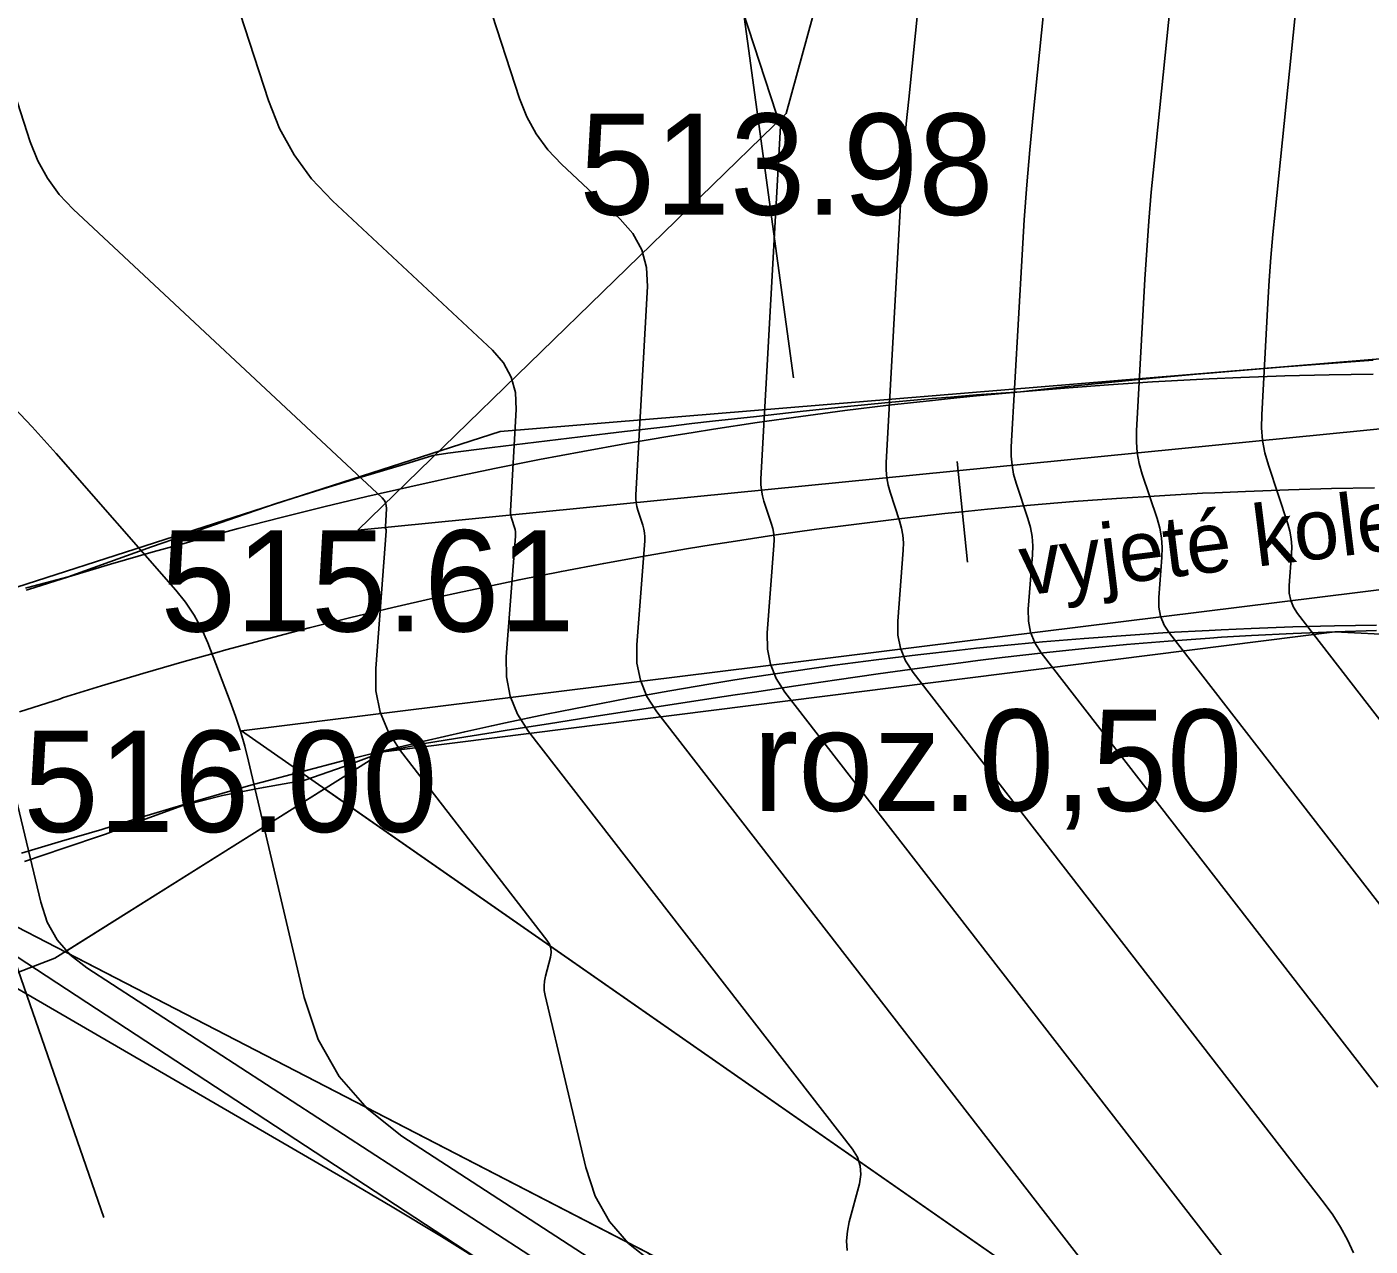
# Model space of a CAD drawing. Extents: x -636600 to -628587, y -1090963 to -1085869.
# Drawn here: x -629806.23 to -629779.71, y -1089364.64 to -1089340.55 of the extents above; entities that cross this region are included whole.
import ezdxf

# ---------------------------------------------------------------- set-up
doc = ezdxf.new("R2010")
doc.units = 0
for name, color, linetype in [('01_PARCELY_NÁVRH_PC', 7, 'Continuous'), ('15', 7, 'Continuous'), ('40', 7, 'Continuous'), ('42', 7, 'Continuous'), ('Ex_Major Contours', 7, 'Continuous'), ('Ex_Minor Contours', 7, 'Continuous'), ('HEKTOMETRY20', 7, 'Continuous'), ('HL_BODY', 7, 'Continuous'), ('koty_vše', 7, 'Continuous'), ('popis', 7, 'Continuous'), ('situace_osa', 7, 'Continuous'), ('situace_těleso', 7, 'Continuous'), ('situace_vozovka', 7, 'Continuous'), ('VRCHOLY', 7, 'Continuous')]:
    doc.layers.add(name, color=color, linetype=linetype)

msp = doc.modelspace()

# ---------------------------------------------------------------- linework, layer by layer
at = {"layer": '01_PARCELY_NÁVRH_PC'}
for points in [[(-629219.959, -1089257.882), (-629393.196, -1089239.089), (-629404.839, -1089238.493), (-629532.17, -1089240.004), (-629618.76, -1089242.624), (-629630.23, -1089244.942), (-629692.43, -1089269.155), (-629702.875, -1089275.327), (-629709.565, -1089280.467), (-629719.025, -1089292.937), (-629735.643, -1089330.226), (-629741.775, -1089338.977), (-629748.125, -1089344.957), (-629754.15, -1089347.416), (-629771.792, -1089346.477), (-629796.883, -1089348.544), (-629815.639, -1089354.579), (-629845.208, -1089367.173), (-629847.268, -1089367.823)], [(-629847.268, -1089372.983), (-629830.392, -1089366.399), (-629824.118, -1089366.024), (-629805.68, -1089358.953), (-629799.186, -1089354.872), (-629780.405, -1089352.502), (-629755.552, -1089353.843), (-629747.351, -1089351.407), (-629741.752, -1089348.155), (-629736.526, -1089343.034), (-629730.899, -1089333.825), (-629715.805, -1089299.081), (-629708.653, -1089288.229), (-629702.217, -1089281.938), (-629693.513, -1089275.998), (-629681.407, -1089270.267), (-629631.418, -1089251.636), (-629622.773, -1089249.5), (-629606.228, -1089247.859), (-629544.069, -1089245.473), (-629416.574, -1089243.645)], [(-629763.933, -1089393.327), (-629771.897, -1089379.872), (-629776.485, -1089374.26), (-629782.555, -1089368.007), (-629800.351, -1089355.604), (-629805.478, -1089358.826), (-629793.979, -1089364.765), (-629785.017, -1089371.158), (-629778.458, -1089377.716), (-629771.333, -1089387.696)]]:
    msp.add_lwpolyline(points, dxfattribs=at)
at = {"layer": '40'}
for p, q in [((-629772.595, -1089347.807), (-629799.695, -1089350.497)), ((-629772.025, -1089350.747), (-629801.995, -1089354.457)), ((-629801.995, -1089354.457), (-629782.555, -1089368.007)), ((-629783.305, -1089370.277), (-629810.645, -1089356.157))]:
    msp.add_line(p, q, dxfattribs=at)
at = {"layer": '42'}
for p, q in [((-629788.465, -1089332.157), (-629791.235, -1089342.267)), ((-629791.235, -1089342.267), (-629799.695, -1089350.497)), ((-629790.455, -1089369.387), (-629810.645, -1089356.157))]:
    msp.add_line(p, q, dxfattribs=at)
at = {"layer": 'Ex_Major Contours'}
for points in [[(-629778.495, -1089359.21), (-629783.668, -1089352.531), (-629783.772, -1089352.37), (-629783.842, -1089352.198), (-629783.878, -1089352.016), (-629783.88, -1089351.824), (-629783.819, -1089351.035), (-629783.814, -1089350.839), (-629783.828, -1089350.646), (-629783.861, -1089350.455), (-629783.914, -1089350.266), (-629784.205, -1089349.39), (-629784.264, -1089349.181), (-629784.303, -1089348.968), (-629784.321, -1089348.753), (-629784.319, -1089348.535), (-629784.152, -1089345.537), (-629784.117, -1089344.965), (-629784.075, -1089344.393), (-629784.027, -1089343.821), (-629783.972, -1089343.25), (-629782.862, -1089332.385)], [(-629802.213, -1089339.695), (-629801.461, -1089342.006), (-629801.241, -1089342.563), (-629800.956, -1089343.079), (-629800.608, -1089343.555), (-629800.197, -1089343.99), (-629797.038, -1089346.942), (-629796.818, -1089347.193), (-629796.666, -1089347.472), (-629796.583, -1089347.779), (-629796.568, -1089348.113), (-629796.679, -1089350.112), (-629796.68, -1089350.155), (-629796.676, -1089350.197), (-629796.669, -1089350.239), (-629796.657, -1089350.28), (-629796.603, -1089350.444), (-629796.591, -1089350.485), (-629796.584, -1089350.527), (-629796.581, -1089350.569), (-629796.582, -1089350.612), (-629796.765, -1089352.995), (-629796.761, -1089353.396), (-629796.686, -1089353.775), (-629796.54, -1089354.133), (-629796.323, -1089354.47), (-629789.929, -1089362.726), (-629789.831, -1089362.884), (-629789.776, -1089363.05), (-629789.762, -1089363.225), (-629789.791, -1089363.408), (-629789.991, -1089364.159), (-629790.029, -1089364.346), (-629790.044, -1089364.535), (-629790.034, -1089364.723)]]:
    msp.add_lwpolyline(points, dxfattribs=at)
at = {"layer": 'Ex_Minor Contours'}
for points in [[(-629781.667, -1089366.083), (-629791.261, -1089353.695), (-629791.433, -1089353.428), (-629791.548, -1089353.144), (-629791.608, -1089352.844), (-629791.611, -1089352.527), (-629791.478, -1089350.799), (-629791.475, -1089350.686), (-629791.483, -1089350.575), (-629791.502, -1089350.465), (-629791.533, -1089350.356), (-629791.676, -1089349.924), (-629791.707, -1089349.816), (-629791.727, -1089349.706), (-629791.736, -1089349.594), (-629791.735, -1089349.481), (-629791.341, -1089342.399), (-629791.341, -1089342.384), (-629791.345, -1089342.371), (-629791.352, -1089342.359), (-629791.361, -1089342.348), (-629791.406, -1089342.306), (-629791.416, -1089342.295), (-629791.425, -1089342.283), (-629791.432, -1089342.27), (-629791.438, -1089342.256), (-629793.624, -1089335.546)], [(-629777.438, -1089356.919), (-629781.137, -1089352.144), (-629781.218, -1089352.017), (-629781.273, -1089351.883), (-629781.301, -1089351.74), (-629781.303, -1089351.59), (-629781.255, -1089350.973), (-629781.251, -1089350.819), (-629781.262, -1089350.668), (-629781.288, -1089350.518), (-629781.329, -1089350.37), (-629781.714, -1089349.212), (-629781.783, -1089348.969), (-629781.828, -1089348.722), (-629781.849, -1089348.472), (-629781.847, -1089348.219), (-629781.724, -1089346.014), (-629781.696, -1089345.562), (-629781.663, -1089345.11), (-629781.625, -1089344.659), (-629781.582, -1089344.208), (-629780.756, -1089336.121)], [(-629785.778, -1089336.582), (-629786.362, -1089342.293), (-629786.428, -1089342.984), (-629786.487, -1089343.675), (-629786.537, -1089344.367), (-629786.58, -1089345.06), (-629786.791, -1089348.85), (-629786.793, -1089349.033), (-629786.777, -1089349.214), (-629786.745, -1089349.392), (-629786.695, -1089349.568), (-629786.463, -1089350.268), (-629786.413, -1089350.444), (-629786.382, -1089350.622), (-629786.369, -1089350.803), (-629786.374, -1089350.986), (-629786.457, -1089352.058), (-629786.454, -1089352.292), (-629786.411, -1089352.514), (-629786.325, -1089352.723), (-629786.199, -1089352.919), (-629779.553, -1089361.501)], [(-629797.757, -1089338.117), (-629796.502, -1089341.967), (-629796.359, -1089342.332), (-629796.173, -1089342.67), (-629795.945, -1089342.981), (-629795.676, -1089343.265), (-629794.515, -1089344.35), (-629794.263, -1089344.637), (-629794.09, -1089344.956), (-629793.995, -1089345.305), (-629793.978, -1089345.686), (-629794.207, -1089349.797), (-629794.208, -1089349.875), (-629794.201, -1089349.952), (-629794.188, -1089350.027), (-629794.167, -1089350.102), (-629794.068, -1089350.4), (-629794.047, -1089350.475), (-629794.033, -1089350.551), (-629794.028, -1089350.627), (-629794.03, -1089350.705), (-629794.188, -1089352.761), (-629794.184, -1089353.12), (-629794.117, -1089353.46), (-629793.986, -1089353.781), (-629793.792, -1089354.083), (-629783.896, -1089366.861)], [(-629780.033, -1089364.77), (-629780.154, -1089364.512), (-629780.291, -1089364.263), (-629780.443, -1089364.023), (-629780.61, -1089363.792), (-629788.73, -1089353.307), (-629788.879, -1089353.075), (-629788.979, -1089352.829), (-629789.031, -1089352.568), (-629789.034, -1089352.292), (-629788.926, -1089350.892), (-629788.922, -1089350.744), (-629788.933, -1089350.598), (-629788.958, -1089350.454), (-629788.998, -1089350.312), (-629789.186, -1089349.746), (-629789.226, -1089349.604), (-629789.252, -1089349.46), (-629789.265, -1089349.314), (-629789.263, -1089349.166), (-629788.972, -1089343.936), (-629788.942, -1089343.446), (-629788.906, -1089342.957), (-629788.865, -1089342.468), (-629788.818, -1089341.98), (-629788.618, -1089340.028)], [(-629806.67, -1089341.273), (-629806.165, -1089342.824), (-629806.017, -1089343.198), (-629805.826, -1089343.544), (-629805.593, -1089343.864), (-629805.317, -1089344.156), (-629799.216, -1089349.856), (-629799.176, -1089349.902), (-629799.149, -1089349.952), (-629799.134, -1089350.007), (-629799.131, -1089350.067), (-629799.151, -1089350.428), (-629799.151, -1089350.436), (-629799.151, -1089350.443), (-629799.149, -1089350.451), (-629799.147, -1089350.458), (-629799.138, -1089350.488), (-629799.135, -1089350.495), (-629799.134, -1089350.503), (-629799.134, -1089350.51), (-629799.134, -1089350.518), (-629799.342, -1089353.229), (-629799.338, -1089353.671), (-629799.255, -1089354.091), (-629799.093, -1089354.486), (-629798.854, -1089354.858), (-629795.962, -1089358.592), (-629795.913, -1089358.671), (-629795.886, -1089358.754), (-629795.879, -1089358.841), (-629795.893, -1089358.933), (-629795.993, -1089359.308), (-629796.012, -1089359.402), (-629796.019, -1089359.496), (-629796.015, -1089359.59), (-629795.998, -1089359.685), (-629795.196, -1089363.085), (-629795.008, -1089363.651), (-629794.727, -1089364.15), (-629794.352, -1089364.584), (-629793.883, -1089364.952)], [(-629806.606, -1089347.948), (-629806.125, -1089348.458), (-629805.656, -1089348.979), (-629803.29, -1089351.679), (-629803.098, -1089351.919), (-629802.929, -1089352.173), (-629802.783, -1089352.441), (-629802.66, -1089352.723), (-629802.217, -1089353.879), (-629802.111, -1089354.17), (-629802.015, -1089354.464), (-629801.929, -1089354.76), (-629801.853, -1089355.06), (-629800.753, -1089359.725), (-629800.477, -1089360.554), (-629800.064, -1089361.287), (-629799.513, -1089361.923), (-629798.826, -1089362.463), (-629789.418, -1089368.574)], [(-629806.481, -1089355.638), (-629805.959, -1089357.847), (-629805.829, -1089358.24), (-629805.633, -1089358.587), (-629805.372, -1089358.889), (-629805.047, -1089359.144), (-629791.365, -1089368.031), (-629790.243, -1089368.858), (-629789.245, -1089369.8), (-629788.371, -1089370.859), (-629787.621, -1089372.033), (-629783.743, -1089378.97), (-629783.617, -1089379.198), (-629783.491, -1089379.427), (-629783.366, -1089379.656), (-629783.242, -1089379.885), (-629782.785, -1089380.736)], [(-629784.6, -1089380.912), (-629784.694, -1089380.561), (-629785.073, -1089379.66), (-629788.345, -1089373.106), (-629788.536, -1089372.729), (-629788.731, -1089372.354), (-629788.931, -1089371.982), (-629789.135, -1089371.612), (-629789.96, -1089370.136), (-629790.185, -1089369.784), (-629790.447, -1089369.467), (-629790.746, -1089369.185), (-629791.082, -1089368.937), (-629796.113, -1089365.669), (-629797.074, -1089365.054), (-629798.041, -1089364.45), (-629799.017, -1089363.859), (-629800, -1089363.28), (-629810.725, -1089357.052)]]:
    msp.add_lwpolyline(points, dxfattribs=at)
at = {"layer": 'HEKTOMETRY20'}
msp.add_lwpolyline([(-629787.657, -1089351.128), (-629787.863, -1089349.138)], dxfattribs=at)
at = {"layer": 'HL_BODY'}
msp.add_lwpolyline([(-629807.992, -1089354.627), (-629804.714, -1089364.075)], dxfattribs=at)
at = {"layer": 'situace_osa'}
msp.add_lwpolyline([(-629779.616, -1089349.661), (-629780.467, -1089349.676), (-629781.317, -1089349.699), (-629782.168, -1089349.73), (-629782.774, -1089349.756), (-629783.018, -1089349.768), (-629783.867, -1089349.815), (-629784.717, -1089349.87), (-629785.565, -1089349.933), (-629786.413, -1089350.004), (-629787.26, -1089350.083), (-629787.76, -1089350.133), (-629788.107, -1089350.17), (-629788.952, -1089350.265), (-629789.797, -1089350.368), (-629790.641, -1089350.478), (-629791.483, -1089350.597), (-629792.325, -1089350.724), (-629792.716, -1089350.786), (-629793.165, -1089350.859), (-629794.004, -1089351.002), (-629794.841, -1089351.152), (-629795.677, -1089351.311), (-629796.512, -1089351.477), (-629797.345, -1089351.652), (-629797.629, -1089351.713), (-629798.176, -1089351.834), (-629799.005, -1089352.024), (-629799.833, -1089352.222), (-629800.659, -1089352.427), (-629801.482, -1089352.641), (-629802.304, -1089352.862), (-629802.482, -1089352.911), (-629803.123, -1089353.091), (-629803.941, -1089353.328), (-629804.756, -1089353.572), (-629805.525, -1089353.811), (-629805.568, -1089353.825), (-629806.379, -1089354.085)], dxfattribs=at)
at = {"layer": 'situace_těleso'}
for points in [[(-629806.258, -1089351.64), (-629806.213, -1089351.628), (-629805.414, -1089351.415), (-629804.592, -1089351.121), (-629803.768, -1089350.828), (-629803.122, -1089350.6), (-629802.942, -1089350.537), (-629802.115, -1089350.248), (-629801.286, -1089349.961), (-629800.448, -1089349.7), (-629799.609, -1089349.444), (-629798.769, -1089349.19), (-629798.214, -1089349.023), (-629797.918, -1089348.977), (-629797.046, -1089348.866), (-629796.174, -1089348.758), (-629795.303, -1089348.652), (-629794.433, -1089348.548), (-629793.564, -1089348.446), (-629793.099, -1089348.392), (-629792.695, -1089348.346), (-629791.826, -1089348.249), (-629790.958, -1089348.153), (-629790.089, -1089348.06), (-629789.221, -1089347.973), (-629788.351, -1089347.895), (-629787.994, -1089347.866), (-629787.481, -1089347.826), (-629786.611, -1089347.761), (-629785.744, -1089347.668), (-629784.875, -1089347.579), (-629784.006, -1089347.495), (-629783.136, -1089347.415), (-629782.887, -1089347.393), (-629782.266, -1089347.34), (-629781.394, -1089347.269), (-629780.521, -1089347.202), (-629779.648, -1089347.139)], [(-629779.581, -1089352.478), (-629780.405, -1089352.502), (-629781.228, -1089352.534), (-629782.051, -1089352.576), (-629782.638, -1089352.611), (-629782.874, -1089352.627), (-629783.696, -1089352.686), (-629784.517, -1089352.755), (-629785.337, -1089352.832), (-629786.156, -1089352.919), (-629786.973, -1089353.014), (-629787.455, -1089353.073), (-629787.79, -1089353.115), (-629788.606, -1089353.222), (-629789.421, -1089353.336), (-629790.235, -1089353.454), (-629791.049, -1089353.573), (-629791.863, -1089353.694), (-629792.242, -1089353.751), (-629792.676, -1089353.816), (-629793.49, -1089353.94), (-629794.303, -1089354.065), (-629795.117, -1089354.191), (-629795.931, -1089354.319), (-629796.746, -1089354.448), (-629797.024, -1089354.492), (-629797.561, -1089354.578), (-629798.377, -1089354.71), (-629799.186, -1089354.872), (-629799.963, -1089355.165), (-629800.744, -1089355.434), (-629801.559, -1089355.576), (-629801.736, -1089355.61), (-629802.37, -1089355.739), (-629803.171, -1089355.94), (-629803.946, -1089356.226), (-629804.679, -1089356.498), (-629804.721, -1089356.512), (-629805.501, -1089356.777), (-629806.281, -1089357.044)]]:
    msp.add_lwpolyline(points, dxfattribs=at)
at = {"layer": 'situace_vozovka'}
for points in [[(-629779.644, -1089347.412), (-629780.516, -1089347.427), (-629781.388, -1089347.45), (-629782.26, -1089347.481), (-629782.882, -1089347.509), (-629783.131, -1089347.521), (-629784.002, -1089347.569), (-629784.872, -1089347.625), (-629785.742, -1089347.69), (-629786.611, -1089347.763), (-629787.48, -1089347.843), (-629787.991, -1089347.895), (-629788.347, -1089347.933), (-629789.214, -1089348.03), (-629790.08, -1089348.135), (-629790.945, -1089348.249), (-629791.808, -1089348.371), (-629792.671, -1089348.501), (-629793.072, -1089348.564), (-629793.532, -1089348.639), (-629794.392, -1089348.785), (-629795.25, -1089348.94), (-629796.107, -1089349.102), (-629796.962, -1089349.273), (-629797.816, -1089349.452), (-629798.107, -1089349.514), (-629798.668, -1089349.638), (-629799.518, -1089349.833), (-629800.366, -1089350.036), (-629801.213, -1089350.247), (-629802.057, -1089350.466), (-629802.899, -1089350.692), (-629803.082, -1089350.743), (-629803.739, -1089350.927), (-629804.577, -1089351.17), (-629805.412, -1089351.42), (-629806.201, -1089351.665), (-629806.245, -1089351.679)], [(-629779.582, -1089352.371), (-629780.407, -1089352.385), (-629781.232, -1089352.408), (-629782.057, -1089352.437), (-629782.645, -1089352.463), (-629782.882, -1089352.475), (-629783.706, -1089352.52), (-629784.529, -1089352.574), (-629785.352, -1089352.635), (-629786.175, -1089352.703), (-629786.996, -1089352.78), (-629787.481, -1089352.829), (-629787.817, -1089352.864), (-629788.637, -1089352.956), (-629789.457, -1089353.056), (-629790.275, -1089353.164), (-629791.092, -1089353.279), (-629791.908, -1089353.402), (-629792.288, -1089353.462), (-629792.723, -1089353.533), (-629793.537, -1089353.671), (-629794.349, -1089353.817), (-629795.16, -1089353.971), (-629795.969, -1089354.132), (-629796.777, -1089354.301), (-629797.053, -1089354.361), (-629797.583, -1089354.478), (-629798.388, -1089354.663), (-629799.19, -1089354.854), (-629799.991, -1089355.054), (-629800.79, -1089355.261), (-629801.587, -1089355.476), (-629801.76, -1089355.523), (-629802.382, -1089355.698), (-629803.174, -1089355.927), (-629803.965, -1089356.165), (-629804.711, -1089356.396), (-629804.753, -1089356.408), (-629805.547, -1089356.638), (-629806.338, -1089356.875)]]:
    msp.add_lwpolyline(points, dxfattribs=at)
at = {"layer": 'VRCHOLY'}
msp.add_lwpolyline([(-629791.09, -1089347.489), (-629793.799, -1089327.673)], dxfattribs=at)

# ---------------------------------------------------------------- texts
at = {"layer": '15'}
msp.add_text('vyjeté koleje', height=1.2, rotation=7.0568, dxfattribs=at).set_placement((-629786.549, -1089351.79))
at = {"layer": 'koty_vše'}
for s, p in [('513.98', (-629795.322, -1089344.267)), ('515.61', (-629803.593, -1089352.497)), ('516.00', (-629806.302, -1089356.457))]:
    msp.add_text(s, height=2, dxfattribs=at).set_placement(p)
at = {"layer": 'popis'}
msp.add_text('roz.0,50', height=2, dxfattribs=at).set_placement((-629791.892, -1089356.04))

doc.saveas('drawing.dxf')
